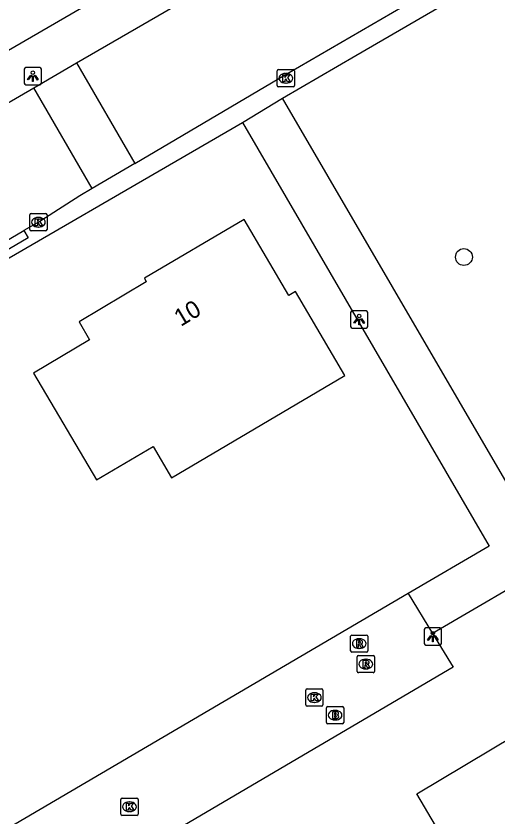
# Model space of a CAD drawing. Extents: x 159353 to 160616, y 385893 to 387321.
# Drawn here: x 160323.06 to 160351.02, y 386440.67 to 386487.2 of the extents above; entities that cross this region are included whole.
import ezdxf

# ---------------------------------------------------------------- set-up
doc = ezdxf.new("R2010")
doc.units = 0
for name, color, linetype in [('IMGEO_Boom', 7, 'Continuous'), ('IMGEO_Brandkraan', 7, 'Continuous'), ('IMGEO_Kolk', 7, 'Continuous'), ('IMGEO_Lichtpunt', 7, 'Continuous'), ('IMGEO_Pand', 7, 'Continuous'), ('IMGEO_Pand_nummerreeks', 7, 'Continuous'), ('IMGEO_Rijbaan_lokaal_open', 7, 'Continuous'), ('IMGEO_Rioolput', 7, 'Continuous'), ('IMGEO_Voetpad_open', 7, 'Continuous')]:
    doc.layers.add(name, color=color, linetype=linetype)

msp = doc.modelspace()

# ---------------------------------------------------------------- linework, layer by layer
at = {"layer": 'IMGEO_Boom'}
msp.add_circle((160349.048, 386473.201), 0.489, dxfattribs=at)
at = {"layer": 'IMGEO_Brandkraan'}
for p, q in [((160341.07, 386446.162), (160341.07, 386447.014)), ((160341.145, 386447.088), (160341.997, 386447.088)), ((160342.071, 386447.014), (160342.071, 386446.162)), ((160341.558, 386446.868), (160341.583, 386446.868)), ((160341.997, 386446.088), (160341.145, 386446.088)), ((160341.581, 386446.308), (160341.556, 386446.308))]:
    msp.add_line(p, q, dxfattribs=at)
for points in [[(160341.07, 386446.162), (160341.07, 386447.014)], [(160341.145, 386447.088), (160341.997, 386447.088)], [(160342.071, 386447.014), (160342.071, 386446.162)], [(160341.418, 386446.788), (160341.418, 386446.388), (160341.631, 386446.388)], [(160341.649, 386446.788), (160341.418, 386446.788)], [(160341.597, 386446.707), (160341.543, 386446.707), (160341.543, 386446.631)], [(160341.543, 386446.631), (160341.596, 386446.631)], [(160341.605, 386446.555), (160341.543, 386446.555), (160341.543, 386446.474)], [(160341.543, 386446.474), (160341.605, 386446.474)], [(160341.997, 386446.088), (160341.145, 386446.088)]]:
    msp.add_lwpolyline(points, dxfattribs=at)
for centre, radius, start, end in [((160341.147, 386447.012), 0.0765, 91.552, 178.448), ((160341.147, 386447.012), 0.0765, 91.552, 178.448), ((160341.995, 386447.012), 0.0765, 1.552, 88.448), ((160341.995, 386447.012), 0.0765, 1.552, 88.448), ((160341.598, 386446.669), 0.0379, 267.8285, 90.9355), ((160341.606, 386446.514), 0.0404, 269.8759, 90.5077), ((160341.637, 386446.639), 0.251, 268.6676, 293.5347), ((160341.653, 386446.643), 0.145, 59.4692, 91.5367), ((160341.678, 386446.69), 0.0922, 285.5137, 58.1501), ((160341.683, 386446.498), 0.105, 301.3115, 78.989), ((160341.147, 386446.164), 0.0765, 181.552, 268.448), ((160341.147, 386446.164), 0.0765, 181.552, 268.448), ((160341.995, 386446.164), 0.0765, 271.552, 358.448), ((160341.995, 386446.164), 0.0765, 271.552, 358.448)]:
    msp.add_arc(centre, radius, start, end, dxfattribs=at)
for centre, major_axis, ratio, start_param, end_param in [((160341.557, 386446.588), (-0.387, 0.002), 0.722429, 4.712389, 7.853982), ((160341.582, 386446.588), (-0.39, 0.002), 0.717154, 1.570796, 4.712389)]:
    msp.add_ellipse(centre, major_axis=major_axis, ratio=ratio, start_param=start_param, end_param=end_param, dxfattribs=at)
at = {"layer": 'IMGEO_Kolk'}
for p, q in [((160338.214, 386483.161), (160338.214, 386484.013)), ((160338.289, 386484.087), (160339.141, 386484.087)), ((160338.702, 386483.867), (160338.727, 386483.867)), ((160339.215, 386484.013), (160339.215, 386483.161)), ((160338.725, 386483.307), (160338.7, 386483.307)), ((160339.141, 386483.087), (160338.289, 386483.087)), ((160323.928, 386475.723), (160324.78, 386475.723)), ((160323.853, 386474.797), (160323.853, 386475.649)), ((160324.341, 386475.503), (160324.366, 386475.503)), ((160324.854, 386475.649), (160324.854, 386474.797)), ((160324.364, 386474.943), (160324.339, 386474.943)), ((160324.78, 386474.723), (160323.928, 386474.723)), ((160339.868, 386447.186), (160339.868, 386448.038)), ((160339.943, 386448.112), (160340.795, 386448.112)), ((160340.356, 386447.892), (160340.381, 386447.892)), ((160340.869, 386448.038), (160340.869, 386447.186)), ((160340.795, 386447.112), (160339.943, 386447.112)), ((160340.379, 386447.332), (160340.354, 386447.332)), ((160329.216, 386441.769), (160330.068, 386441.769)), ((160329.141, 386440.843), (160329.141, 386441.695)), ((160329.629, 386441.549), (160329.654, 386441.549)), ((160330.142, 386441.695), (160330.142, 386440.843)), ((160329.652, 386440.989), (160329.627, 386440.989)), ((160330.068, 386440.769), (160329.216, 386440.769))]:
    msp.add_line(p, q, dxfattribs=at)
for points in [[(160338.214, 386483.161), (160338.214, 386484.013)], [(160338.289, 386484.087), (160339.141, 386484.087)], [(160338.535, 386483.787), (160338.658, 386483.787), (160338.658, 386483.636), (160338.788, 386483.787), (160338.952, 386483.787), (160338.806, 386483.636), (160338.959, 386483.387), (160338.807, 386483.387), (160338.722, 386483.551), (160338.658, 386483.484), (160338.658, 386483.387), (160338.535, 386483.387), (160338.535, 386483.787)], [(160339.215, 386484.013), (160339.215, 386483.161)], [(160339.141, 386483.087), (160338.289, 386483.087)], [(160323.928, 386475.723), (160324.78, 386475.723)], [(160323.853, 386474.797), (160323.853, 386475.649)], [(160324.174, 386475.423), (160324.297, 386475.423), (160324.297, 386475.272), (160324.427, 386475.423), (160324.591, 386475.423), (160324.445, 386475.272), (160324.598, 386475.023), (160324.446, 386475.023), (160324.361, 386475.187), (160324.297, 386475.12), (160324.297, 386475.023), (160324.174, 386475.023), (160324.174, 386475.423)], [(160324.854, 386475.649), (160324.854, 386474.797)], [(160324.78, 386474.723), (160323.928, 386474.723)], [(160339.868, 386447.186), (160339.868, 386448.038)], [(160339.943, 386448.112), (160340.795, 386448.112)], [(160340.189, 386447.812), (160340.312, 386447.812), (160340.312, 386447.661), (160340.442, 386447.812), (160340.606, 386447.812), (160340.46, 386447.661), (160340.613, 386447.412), (160340.461, 386447.412), (160340.376, 386447.576), (160340.312, 386447.509), (160340.312, 386447.412), (160340.189, 386447.412), (160340.189, 386447.812)], [(160340.869, 386448.038), (160340.869, 386447.186)], [(160340.795, 386447.112), (160339.943, 386447.112)], [(160329.216, 386441.769), (160330.068, 386441.769)], [(160329.141, 386440.843), (160329.141, 386441.695)], [(160329.462, 386441.469), (160329.585, 386441.469), (160329.585, 386441.318), (160329.715, 386441.469), (160329.879, 386441.469), (160329.733, 386441.318), (160329.886, 386441.069), (160329.734, 386441.069), (160329.649, 386441.233), (160329.585, 386441.166), (160329.585, 386441.069), (160329.462, 386441.069), (160329.462, 386441.469)], [(160330.142, 386441.695), (160330.142, 386440.843)], [(160330.068, 386440.769), (160329.216, 386440.769)]]:
    msp.add_lwpolyline(points, dxfattribs=at)
for centre, start, end in [((160338.291, 386484.011), 91.552, 178.448), ((160338.291, 386484.011), 91.552, 178.448), ((160339.139, 386484.011), 1.552, 88.448), ((160339.139, 386484.011), 1.552, 88.448), ((160338.291, 386483.163), 181.552, 268.448), ((160338.291, 386483.163), 181.552, 268.448), ((160339.139, 386483.163), 271.552, 358.448), ((160339.139, 386483.163), 271.552, 358.448), ((160323.93, 386475.647), 91.552, 178.448), ((160323.93, 386475.647), 91.552, 178.448), ((160324.778, 386475.647), 1.552, 88.448), ((160324.778, 386475.647), 1.552, 88.448), ((160323.93, 386474.799), 181.552, 268.448), ((160323.93, 386474.799), 181.552, 268.448), ((160324.778, 386474.799), 271.552, 358.448), ((160324.778, 386474.799), 271.552, 358.448), ((160339.945, 386448.036), 91.552, 178.448), ((160339.945, 386448.036), 91.552, 178.448), ((160340.793, 386448.036), 1.552, 88.448), ((160340.793, 386448.036), 1.552, 88.448), ((160339.945, 386447.188), 181.552, 268.448), ((160339.945, 386447.188), 181.552, 268.448), ((160340.793, 386447.188), 271.552, 358.448), ((160340.793, 386447.188), 271.552, 358.448), ((160329.218, 386441.693), 91.552, 178.448), ((160329.218, 386441.693), 91.552, 178.448), ((160330.066, 386441.693), 1.552, 88.448), ((160330.066, 386441.693), 1.552, 88.448), ((160329.218, 386440.845), 181.552, 268.448), ((160329.218, 386440.845), 181.552, 268.448), ((160330.066, 386440.845), 271.552, 358.448), ((160330.066, 386440.845), 271.552, 358.448)]:
    msp.add_arc(centre, 0.0765, start, end, dxfattribs=at)
for centre, major_axis, ratio, start_param, end_param in [((160338.701, 386483.587), (-0.387, 0.002), 0.722429, 4.712389, 7.853982), ((160338.726, 386483.587), (-0.39, 0.002), 0.717154, 1.570796, 4.712389), ((160324.34, 386475.223), (-0.387, 0.002), 0.722429, 4.712389, 7.853982), ((160324.365, 386475.223), (-0.39, 0.002), 0.717154, 1.570796, 4.712389), ((160340.355, 386447.612), (-0.387, 0.002), 0.722429, 4.712389, 7.853982), ((160340.38, 386447.612), (-0.39, 0.002), 0.717154, 1.570796, 4.712389), ((160329.628, 386441.269), (-0.387, 0.002), 0.722429, 4.712389, 7.853982), ((160329.653, 386441.269), (-0.39, 0.002), 0.717154, 1.570796, 4.712389)]:
    msp.add_ellipse(centre, major_axis=major_axis, ratio=ratio, start_param=start_param, end_param=end_param, dxfattribs=at)
at = {"layer": 'IMGEO_Lichtpunt'}
for p, q in [((160323.534, 386484.111), (160323.534, 386483.304)), ((160323.534, 386484.111), (160323.534, 386483.304)), ((160324.436, 386484.206), (160323.628, 386484.206)), ((160324.436, 386484.206), (160323.628, 386484.206)), ((160324.53, 386483.304), (160324.53, 386484.111)), ((160324.53, 386483.304), (160324.53, 386484.111)), ((160323.628, 386483.21), (160324.436, 386483.21)), ((160323.628, 386483.21), (160324.436, 386483.21)), ((160342.471, 386469.976), (160342.471, 386469.169)), ((160342.471, 386469.976), (160342.471, 386469.169)), ((160343.373, 386470.071), (160342.565, 386470.071)), ((160343.373, 386470.071), (160342.565, 386470.071)), ((160343.467, 386469.169), (160343.467, 386469.976)), ((160343.467, 386469.169), (160343.467, 386469.976)), ((160342.565, 386469.075), (160343.373, 386469.075)), ((160342.565, 386469.075), (160343.373, 386469.075)), ((160346.747, 386451.558), (160346.747, 386450.751)), ((160346.747, 386451.558), (160346.747, 386450.751)), ((160347.649, 386451.653), (160346.841, 386451.653)), ((160347.649, 386451.653), (160346.841, 386451.653)), ((160347.743, 386450.751), (160347.743, 386451.558)), ((160347.743, 386450.751), (160347.743, 386451.558)), ((160346.841, 386450.657), (160347.649, 386450.657)), ((160346.841, 386450.657), (160347.649, 386450.657))]:
    msp.add_line(p, q, dxfattribs=at)
for points in [[(160323.908, 386483.775), (160323.947, 386483.747), (160323.759, 386483.485), (160323.721, 386483.512), (160323.908, 386483.775)], [(160324.01, 386483.727), (160324.057, 386483.727), (160324.057, 386483.405), (160324.01, 386483.405), (160324.01, 386483.727)], [(160324.12, 386483.747), (160324.158, 386483.774), (160324.345, 386483.512), (160324.306, 386483.484), (160324.12, 386483.747)], [(160342.845, 386469.64), (160342.884, 386469.612), (160342.696, 386469.35), (160342.658, 386469.377), (160342.845, 386469.64)], [(160342.947, 386469.592), (160342.994, 386469.592), (160342.994, 386469.27), (160342.947, 386469.27), (160342.947, 386469.592)], [(160343.057, 386469.612), (160343.095, 386469.639), (160343.282, 386469.377), (160343.243, 386469.349), (160343.057, 386469.612)], [(160347.121, 386451.222), (160347.16, 386451.194), (160346.972, 386450.932), (160346.934, 386450.959), (160347.121, 386451.222)], [(160347.223, 386451.174), (160347.27, 386451.174), (160347.27, 386450.852), (160347.223, 386450.852), (160347.223, 386451.174)], [(160347.333, 386451.194), (160347.371, 386451.221), (160347.558, 386450.959), (160347.519, 386450.931), (160347.333, 386451.194)]]:
    msp.add_lwpolyline(points, dxfattribs=at)
for centre in [(160324.033, 386483.909), (160342.97, 386469.774), (160347.246, 386451.356)]:
    msp.add_circle(centre, 0.0994, dxfattribs=at)
for centre, start, end in [((160323.628, 386484.111), 90, 180), ((160323.628, 386484.111), 90, 180), ((160324.436, 386484.111), 0, 90), ((160324.436, 386484.111), 0, 90), ((160323.628, 386483.304), 180, 270), ((160323.628, 386483.304), 180, 270), ((160324.436, 386483.304), 270, 0), ((160324.436, 386483.304), 270, 360), ((160342.565, 386469.976), 90, 180), ((160342.565, 386469.976), 90, 180), ((160343.373, 386469.976), 0, 90), ((160343.373, 386469.976), 0, 90), ((160342.565, 386469.169), 180, 270), ((160342.565, 386469.169), 180, 270), ((160343.373, 386469.169), 270, 0), ((160343.373, 386469.169), 270, 360), ((160346.841, 386451.558), 90, 180), ((160346.841, 386451.558), 90, 180), ((160347.649, 386451.558), 0, 90), ((160347.649, 386451.558), 0, 90), ((160346.841, 386450.751), 180, 270), ((160346.841, 386450.751), 180, 270), ((160347.649, 386450.751), 270, 0), ((160347.649, 386450.751), 270, 360)]:
    msp.add_arc(centre, 0.0946, start, end, dxfattribs=at)
at = {"layer": 'IMGEO_Pand'}
for points in [[(160327.725, 386460.258), (160331.008, 386462.193), (160332.074, 386460.384), (160342.146, 386466.325), (160339.269, 386471.202), (160338.881, 386470.973), (160336.293, 386475.378), (160330.509, 386471.972), (160330.601, 386471.756), (160326.729, 386469.436), (160327.328, 386468.388), (160324.065, 386466.462), (160327.725, 386460.258)], [(160345.383, 386436.511), (160348.485, 386438.343), (160346.319, 386442.014), (160351.99, 386445.398), (160351.886, 386445.565), (160356.254, 386448.171), (160358.784, 386443.858), (160359.11, 386443.301), (160358.722, 386443.073), (160361.325, 386438.634), (160351.878, 386433.093), (160352.475, 386432.074), (160349.154, 386430.126)]]:
    msp.add_lwpolyline(points, dxfattribs=at)
at = {"layer": 'IMGEO_Rijbaan_lokaal_open'}
for points in [[(160329.951, 386478.643), (160338.308, 386483.575), (160350.296, 386490.565), (160357.028, 386494.493), (160374.94, 386504.927), (160383.146, 386509.524), (160385.057, 386510.642)], [(160326.572, 386484.476), (160334.261, 386488.947), (160334.735, 386489.223)], [(160324.098, 386483.037), (160326.572, 386484.476)], [(160326.572, 386484.476), (160329.951, 386478.643)], [(160307.704, 386473.505), (160324.098, 386483.037)], [(160327.482, 386477.186), (160324.098, 386483.037)], [(160329.951, 386478.643), (160327.482, 386477.186)], [(160327.482, 386477.186), (160326.767, 386476.763), (160324.487, 386475.308), (160324.354, 386475.223), (160323.513, 386474.741)], [(160320.238, 386472.823), (160323.513, 386474.741)], [(160345.818, 386453.664), (160299.519, 386426.479), (160297.549, 386428.762)], [(160345.818, 386453.664), (160347.224, 386451.331)], [(160347.224, 386451.331), (160348.417, 386449.368), (160294.155, 386417.447), (160275.475, 386439.018), (160275.952, 386439.443), (160277.935, 386446.16)]]:
    msp.add_lwpolyline(points, dxfattribs=at)
at = {"layer": 'IMGEO_Rioolput'}
for p, q in [((160342.473, 386450.318), (160342.473, 386451.17)), ((160342.548, 386451.244), (160343.4, 386451.244)), ((160343.474, 386451.17), (160343.474, 386450.318)), ((160342.961, 386451.024), (160342.986, 386451.024)), ((160343.4, 386450.244), (160342.548, 386450.244)), ((160342.984, 386450.464), (160342.959, 386450.464)), ((160342.852, 386449.131), (160342.852, 386449.983)), ((160342.927, 386450.057), (160343.779, 386450.057)), ((160343.34, 386449.837), (160343.365, 386449.837)), ((160343.853, 386449.983), (160343.853, 386449.131)), ((160343.363, 386449.277), (160343.338, 386449.277)), ((160343.779, 386449.057), (160342.927, 386449.057))]:
    msp.add_line(p, q, dxfattribs=at)
for points in [[(160342.473, 386450.318), (160342.473, 386451.17)], [(160342.548, 386451.244), (160343.4, 386451.244)], [(160343.474, 386451.17), (160343.474, 386450.318)], [(160343.062, 386450.942), (160342.81, 386450.944), (160342.81, 386450.544)], [(160342.81, 386450.544), (160342.934, 386450.544), (160342.934, 386450.706), (160342.945, 386450.706)], [(160342.988, 386450.863), (160342.934, 386450.863), (160342.934, 386450.782)], [(160342.934, 386450.782), (160342.986, 386450.782)], [(160342.992, 386450.677), (160343.063, 386450.544), (160343.203, 386450.544), (160343.138, 386450.67)], [(160343.4, 386450.244), (160342.548, 386450.244)], [(160342.852, 386449.131), (160342.852, 386449.983)], [(160342.927, 386450.057), (160343.779, 386450.057)], [(160343.441, 386449.755), (160343.189, 386449.757), (160343.189, 386449.357)], [(160343.367, 386449.676), (160343.313, 386449.676), (160343.313, 386449.595)], [(160343.853, 386449.983), (160343.853, 386449.131)], [(160343.189, 386449.357), (160343.313, 386449.357), (160343.313, 386449.519), (160343.324, 386449.519)], [(160343.313, 386449.595), (160343.365, 386449.595)], [(160343.371, 386449.49), (160343.442, 386449.357), (160343.582, 386449.357), (160343.517, 386449.483)], [(160343.779, 386449.057), (160342.927, 386449.057)]]:
    msp.add_lwpolyline(points, dxfattribs=at)
for centre, radius, start, end in [((160342.55, 386451.168), 0.0765, 91.552, 178.448), ((160342.55, 386451.168), 0.0765, 91.552, 178.448), ((160343.398, 386451.168), 0.0765, 1.552, 88.448), ((160343.398, 386451.168), 0.0765, 1.552, 88.448), ((160342.944, 386450.653), 0.0533, 26.0293, 88.6989), ((160342.97, 386450.971), 0.19, 274.7715, 282.9687), ((160342.994, 386450.767), 0.0964, 77.0061, 93.1865), ((160343.008, 386450.824), 0.0378, 276.6634, 79.6772), ((160343.061, 386450.832), 0.109, 350.3612, 89.416), ((160343.059, 386450.832), 0.112, 277.5842, 350.9817), ((160343.043, 386450.617), 0.108, 29.5134, 73.7905), ((160342.55, 386450.32), 0.0765, 181.552, 268.448), ((160342.55, 386450.32), 0.0765, 181.552, 268.448), ((160343.398, 386450.32), 0.0765, 271.552, 358.448), ((160343.398, 386450.32), 0.0765, 271.552, 358.448), ((160342.929, 386449.981), 0.0765, 91.552, 178.448), ((160342.929, 386449.981), 0.0765, 91.552, 178.448), ((160343.373, 386449.58), 0.0964, 77.0061, 93.1865), ((160343.387, 386449.637), 0.0378, 276.6634, 79.6772), ((160343.44, 386449.645), 0.109, 350.3612, 89.416), ((160343.777, 386449.981), 0.0765, 1.552, 88.448), ((160343.777, 386449.981), 0.0765, 1.552, 88.448), ((160343.323, 386449.466), 0.0533, 26.0293, 88.6989), ((160343.349, 386449.784), 0.19, 274.7715, 282.9687), ((160343.438, 386449.645), 0.112, 277.5842, 350.9817), ((160343.422, 386449.43), 0.108, 29.5134, 73.7905), ((160342.929, 386449.133), 0.0765, 181.552, 268.448), ((160342.929, 386449.133), 0.0765, 181.552, 268.448), ((160343.777, 386449.133), 0.0765, 271.552, 358.448), ((160343.777, 386449.133), 0.0765, 271.552, 358.448)]:
    msp.add_arc(centre, radius, start, end, dxfattribs=at)
for centre, major_axis, ratio, start_param, end_param in [((160342.96, 386450.744), (-0.387, 0.002), 0.722429, 4.712389, 7.853982), ((160342.985, 386450.744), (-0.39, 0.002), 0.717154, 1.570796, 4.712389), ((160343.339, 386449.557), (-0.387, 0.002), 0.722429, 4.712389, 7.853982), ((160343.364, 386449.557), (-0.39, 0.002), 0.717154, 1.570796, 4.712389)]:
    msp.add_ellipse(centre, major_axis=major_axis, ratio=ratio, start_param=start_param, end_param=end_param, dxfattribs=at)
at = {"layer": 'IMGEO_Voetpad_open'}
for points in [[(160338.517, 386482.425), (160342.775, 386484.913), (160368.712, 386500), (160374.992, 386503.653)], [(160304.952, 386474.975), (160333.618, 386491.636)], [(160336.2, 386481.011), (160338.517, 386482.425)], [(160352.506, 386458.422), (160341.164, 386477.883), (160338.517, 386482.425)], [(160309.647, 386465.615), (160318.165, 386470.564), (160336.2, 386481.011)], [(160336.2, 386481.011), (160350.519, 386456.414), (160345.818, 386453.664)], [(160323.513, 386474.741), (160323.765, 386474.31), (160320.49, 386472.392), (160320.238, 386472.823)], [(160354.242, 386455.443), (160347.224, 386451.331)]]:
    msp.add_lwpolyline(points, dxfattribs=at)

# ---------------------------------------------------------------- texts
at = {"layer": 'IMGEO_Pand_nummerreeks'}
msp.add_text('10', height=1, rotation=30.9289, dxfattribs=at).set_placement((160332.614, 386469.139))

doc.saveas('drawing.dxf')
